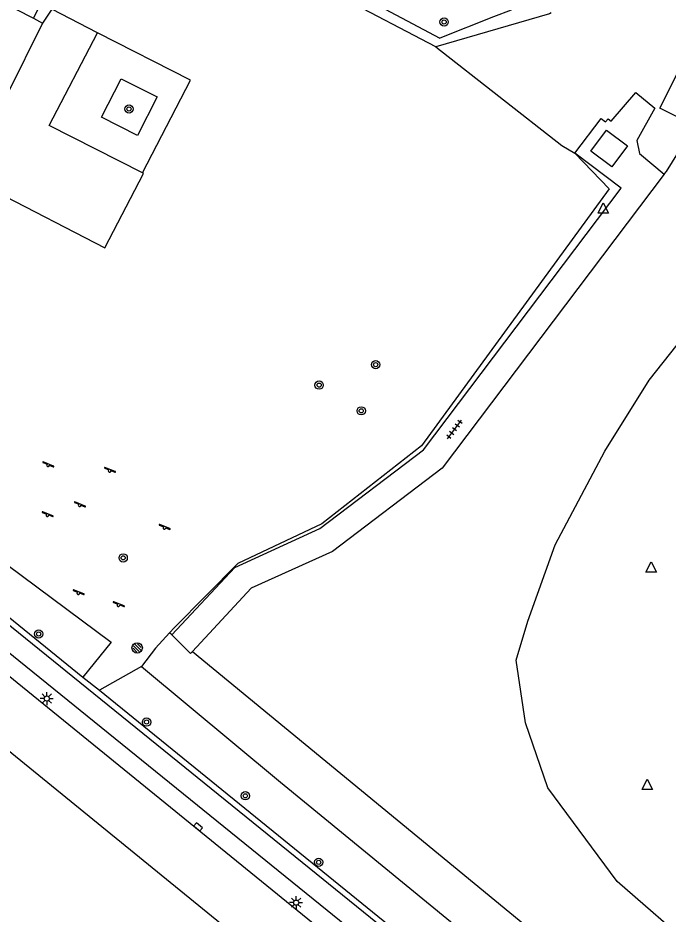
# Model space of a CAD drawing. Extents: x 136000 to 138005, y 398500 to 400500.
# Drawn here: x 137113.9 to 137176.6, y 399177.4 to 399263.7 of the extents above; entities that cross this region are included whole.
import ezdxf

# ---------------------------------------------------------------- set-up
doc = ezdxf.new("R2010")
doc.units = 0
for name, color, linetype in [('bs-symb-hydrant', 7, 'Continuous'), ('gg-afsc-draadraster', 7, 'Continuous'), ('gg-afsc-hekwerk', 7, 'Continuous'), ('gg-bbg-hoofdgebouw', 7, 'Continuous'), ('gg-knt-verharding', 7, 'Continuous'), ('gg-kntw-bovenkant insteek waterloop', 7, 'Continuous'), ('gg-kwrk-steiger', 7, 'Continuous'), ('gt-grn-groengrens', 7, 'Continuous'), ('gt-grn-vlakafsluiter', 7, 'Continuous'), ('gt-symb-boom', 7, 'Continuous'), ('gt-symb-kolk', 7, 'Continuous'), ('gt-symb-lichtmast', 7, 'Continuous'), ('gt-symb-speelvoorziening', 7, 'Continuous'), ('gt-symb-tegel verharding', 7, 'Continuous'), ('gt-symb-waterafsluiter', 7, 'Continuous')]:
    doc.layers.add(name, color=color, linetype=linetype)

# ---------------------------------------------------------------- blocks, each defined once
blk = doc.blocks.new('gt0-TEG1')
at = {"layer": 'gt-symb-tegel verharding'}
for p, q in [((-1.125, 0), (1.125, 0)), ((-0.9, -0.25), (-0.9, 0.25)), ((-0.45, -0.25), (-0.45, 0.25)), ((0, -0.25), (0, 0.25)), ((0.45, -0.25), (0.45, 0.25)), ((0.9, -0.25), (0.9, 0.25))]:
    blk.add_line(p, q, dxfattribs=at)
blk = doc.blocks.new('gt0-BOOM')
at = {"layer": 'gt-symb-boom'}
for radius in [0.4, 0.2]:
    blk.add_circle((0, 0), radius, dxfattribs=at)
blk = doc.blocks.new('gt0-WAFSL')
at = {"layer": 'gt-symb-waterafsluiter'}
for p, q in [((-0.5, -0.333), (0, 0.667)), ((0, 0.667), (0.5, -0.333)), ((0.5, -0.333), (-0.5, -0.333))]:
    blk.add_line(p, q, dxfattribs=at)
blk = doc.blocks.new('gt0-LMAST')
at = {"layer": 'gt-symb-lichtmast'}
for p, q in [((-0.182, 0.173), (-0.447, 0.438)), ((-0.005, 0.246), (-0.005, 0.621)), ((0.172, 0.173), (0.437, 0.438)), ((-0.255, -0.004), (-0.63, -0.004)), ((-0.182, -0.181), (-0.447, -0.446)), ((-0.005, -0.254), (-0.005, -0.629)), ((0.437, -0.446), (0.172, -0.181)), ((0.245, -0.004), (0.62, -0.004))]:
    blk.add_line(p, q, dxfattribs=at)
blk.add_circle((-0.005, -0.004), 0.25, dxfattribs=at)
blk = doc.blocks.new('gt0-SV')
at = {"layer": 'gt-symb-speelvoorziening'}
for p, q in [((-0.477, 0.255), (-0.08, 0.096)), ((0.542, -0.076), (-0.449, 0.324)), ((0.125, 0.014), (0.515, -0.143))]:
    blk.add_line(p, q, dxfattribs=at)
for centre, radius, start, end in [((-0.466, 0.291), 0.0369, 63.6251, 252.66016), ((-0.002, -0.005), 0.128, 127.68665, 8.59861), ((0.531, -0.111), 0.0363, 243.50852, 72.54358)]:
    blk.add_arc(centre, radius, start, end, dxfattribs=at)
blk = doc.blocks.new('bs0-HYDRANT')
at = {"layer": 'bs-symb-hydrant'}
for p, q in [((-0.345, 0.203), (0.203, -0.345)), ((-0.212, 0.354), (0.345, -0.203)), ((0.025, 0.399), (0.399, 0.025)), ((-0.399, -0.025), (-0.025, -0.399))]:
    blk.add_line(p, q, dxfattribs=at)
blk.add_circle((0, 0), 0.5, dxfattribs=at)
blk = doc.blocks.new('gt0-KOLK')
at = {"layer": 'gt-symb-kolk'}
blk.add_lwpolyline([(0, 0), (0.375, 0), (0.375, 0.4), (-0.375, 0.4), (-0.375, 0), (0, 0)], dxfattribs=at)

msp = doc.modelspace()

# ---------------------------------------------------------------- linework, layer by layer
at = {"layer": 'gg-afsc-draadraster'}
msp.add_line((137125.851, 399201.233), (137121.821, 399198.939), dxfattribs=at)
for points in [[(137154.217, 399260.97), (137166.357, 399251.457), (137167.627, 399250.706)], [(137167.627, 399250.706), (137170.908, 399247.255), (137152.829, 399222.498), (137143.24, 399214.983), (137135.138, 399211.167), (137129.039, 399204.991), (137128.556, 399204.473)], [(137128.556, 399204.473), (137127.19, 399203.008), (137125.851, 399201.233)]]:
    msp.add_lwpolyline(points, dxfattribs=at)
at = {"layer": 'gg-afsc-hekwerk'}
for p, q in [((137154.217, 399260.97), (137139.889, 399268.461)), ((137154.217, 399260.97), (137139.889, 399268.461)), ((137100.067, 399216.519), (137120.192, 399200.212)), ((137120.192, 399200.212), (137121.821, 399198.939)), ((137121.821, 399198.939), (137173.252, 399157.218))]:
    msp.add_line(p, q, dxfattribs=at)
msp.add_lwpolyline([(137165.332, 399264.224), (137165.161, 399264.138), (137154.217, 399260.97)], dxfattribs=at)
at = {"layer": 'gg-bbg-hoofdgebouw'}
for p, q in [((137105.966, 399268.649), (137115.443, 399263.703)), ((137115.443, 399263.703), (137116.33, 399263.24))]:
    msp.add_line(p, q, dxfattribs=at)
msp.add_lwpolyline([(137116.33, 399263.24), (137106.17, 399242.79), (137102.51, 399244.695)], dxfattribs=at)
at = {"layer": 'gg-knt-verharding'}
for p, q in [((137171.29, 399158.11), (137099.661, 399216.065)), ((137089.416, 399212.351), (137142.119, 399169.481)), ((137098.547, 399212.119), (137169.05, 399154.86))]:
    msp.add_line(p, q, dxfattribs=at)
for points in [[(137115.443, 399263.703), (137116.801, 399266.403), (137115.573, 399267.064)], [(137121.618, 399262.313), (137117.21, 399264.597), (137116.33, 399263.24)], [(137167.627, 399250.706), (137170.158, 399254.039), (137170.578, 399253.717), (137170.832, 399254.024), (137171.123, 399253.784), (137173.481, 399256.556), (137175.327, 399255.057), (137173.583, 399251.922), (137173.839, 399250.689), (137176.239, 399248.673)], [(137171.179, 399249.383), (137169.154, 399250.907), (137170.671, 399252.927), (137172.696, 399251.403), (137171.179, 399249.383)], [(137128.766, 399204.269), (137134.842, 399210.758), (137143.052, 399214.538), (137153.019, 399222.112), (137172.069, 399247.334), (137167.627, 399250.706)], [(137102.693, 399220.613), (137102.068, 399221.102), (137106.448, 399229.727), (137104.3, 399230.852), (137109.578, 399241.159), (137108.859, 399241.509), (137111.736, 399247.059), (137122.327, 399241.598), (137126.042, 399248.759), (137125.947, 399248.798)], [(137176.239, 399248.673), (137154.817, 399220.357), (137144.267, 399212.324), (137136.433, 399208.781), (137130.756, 399202.678)], [(137098.547, 399212.119), (137098.972, 399213.974), (137170.61, 399155.989), (137180.882, 399148.587), (137193.014, 399141.688), (137204.42, 399136.022)], [(137130.756, 399202.678), (137130.591, 399202.501), (137128.766, 399204.269)]]:
    msp.add_lwpolyline(points, dxfattribs=at)
at = {"layer": 'gg-kntw-bovenkant insteek waterloop'}
msp.add_lwpolyline([(137179.384, 399173.821), (137171.688, 399180.501), (137165.015, 399189.529), (137162.846, 399195.814), (137161.95, 399201.843), (137163.094, 399205.612), (137165.718, 399212.964), (137170.507, 399221.997), (137174.772, 399228.82), (137184.096, 399240.592)], dxfattribs=at)
at = {"layer": 'gg-kwrk-steiger'}
for points in [[(137125.947, 399248.798), (137116.969, 399253.382), (137121.618, 399262.313)], [(137125.947, 399248.798), (137130.563, 399257.732), (137121.618, 399262.313)], [(137127.375, 399256.127), (137125.462, 399252.421), (137121.995, 399254.168), (137123.908, 399257.874), (137127.375, 399256.127)]]:
    msp.add_lwpolyline(points, dxfattribs=at)
at = {"layer": 'gt-grn-groengrens'}
msp.add_line((137140.391, 399269.36), (137154.611, 399261.786), dxfattribs=at)
for points in [[(137176.239, 399248.673), (137176.444, 399248.944), (137179.176, 399253.345), (137175.81, 399255.042), (137198.182, 399299.841)], [(137161.48, 399264.473), (137159.787, 399263.852), (137154.611, 399261.786)], [(137102.693, 399220.613), (137103.804, 399220.739), (137111.466, 399212.08), (137122.926, 399203.586), (137120.192, 399200.212)], [(137130.756, 399202.678), (137179.643, 399162.481), (137192.806, 399153.571)], [(137125.851, 399201.233), (137139.26, 399190.09), (137177.529, 399158.694), (137193.779, 399148.258)]]:
    msp.add_lwpolyline(points, dxfattribs=at)
at = {"layer": 'gt-grn-vlakafsluiter'}
msp.add_line((137128.766, 399204.269), (137128.556, 399204.473), dxfattribs=at)

# ---------------------------------------------------------------- block references
at = {"layer": 'bs-symb-hydrant'}
msp.add_blockref('bs0-HYDRANT', (137125.439, 399203.025), dxfattribs=at)
at = {"layer": 'gt-symb-boom'}
for p in [(137155.018, 399263.352), (137124.652, 399254.966), (137148.418, 399230.326), (137142.975, 399228.35), (137147.03, 399225.872), (137124.091, 399211.703), (137115.943, 399204.368), (137126.342, 399195.876), (137135.859, 399188.769), (137142.93, 399182.363)]:
    msp.add_blockref('gt0-BOOM', p, dxfattribs=at)
at = {"layer": 'gt-symb-kolk', "rotation": -39.32164077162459}
msp.add_blockref('gt0-KOLK', (137131.178, 399185.624), dxfattribs=at)
at = {"layer": 'gt-symb-lichtmast'}
for p in [(137116.736, 399198.145), (137140.761, 399178.48)]:
    msp.add_blockref('gt0-LMAST', p, dxfattribs=at)
at = {"layer": 'gt-symb-speelvoorziening'}
for p in [(137116.842, 399220.624), (137122.784, 399220.098), (137119.894, 399216.774), (137116.782, 399215.823), (137128.056, 399214.594), (137119.759, 399208.308), (137123.64, 399207.148)]:
    msp.add_blockref('gt0-SV', p, dxfattribs=at)
at = {"layer": 'gt-symb-tegel verharding', "rotation": 53.2103003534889}
msp.add_blockref('gt0-TEG1', (137156.017, 399224.083), dxfattribs=at)
at = {"layer": 'gt-symb-waterafsluiter'}
for p in [(137170.356, 399245.261), (137174.972, 399210.648), (137174.598, 399189.695)]:
    msp.add_blockref('gt0-WAFSL', p, dxfattribs=at)

doc.saveas('drawing.dxf')
